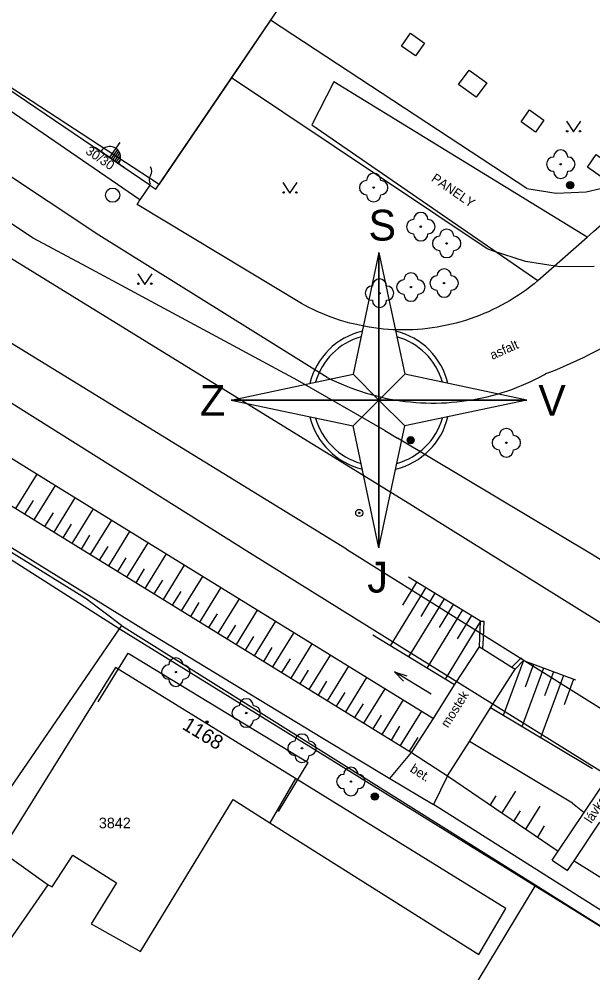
# Model space of a CAD drawing. Extents: x -540150 to -533593, y -1185082 to -1180066.
# Drawn here: x -536212 to -536171.8, y -1184851.4 to -1184784.5 of the extents above; entities that cross this region are included whole.
import ezdxf

# ---------------------------------------------------------------- set-up
doc = ezdxf.new("R2010")
doc.units = 0
for name, color, linetype in [('Default', 7, 'Continuous'), ('KN_HRAN_K_Ú', 7, 'Continuous'), ('KN_HRAN_PARCEL', 7, 'Continuous'), ('KN_PARC_Č', 7, 'Continuous'), ('KN_VKP_HRAN_', 7, 'Continuous'), ('Vrstva 10', 7, 'Continuous'), ('Vrstva 11', 7, 'Continuous'), ('Vrstva 14', 7, 'Continuous'), ('Vrstva 15', 7, 'Continuous'), ('Vrstva 22', 7, 'Continuous'), ('Vrstva 24', 7, 'Continuous'), ('Vrstva 25', 7, 'Continuous'), ('Vrstva 27', 7, 'Continuous'), ('Vrstva 36', 7, 'Continuous'), ('Vrstva 37', 7, 'Continuous'), ('Vrstva 39', 7, 'Continuous'), ('Vrstva 40', 7, 'Continuous'), ('Vrstva 45', 7, 'Continuous'), ('Vrstva 47', 7, 'Continuous'), ('Vrstva 5', 7, 'Continuous'), ('Vrstva 7', 7, 'Continuous'), ('Vrstva 8', 7, 'Continuous')]:
    doc.layers.add(name, color=color, linetype=linetype)

msp = doc.modelspace()

# ---------------------------------------------------------------- linework, layer by layer
at = {"layer": 'Default'}
for p, q in [((-536186.801, -1184800.891), (-536188.615, -1184809.43)), ((-536186.801, -1184800.891), (-536188.615, -1184809.43)), ((-536186.801, -1184800.891), (-536186.801, -1184812.99)), ((-536186.801, -1184800.891), (-536184.988, -1184809.43)), ((-536186.801, -1184809.497), (-536186.801, -1184800.891)), ((-536197.154, -1184811.244), (-536188.615, -1184809.43)), ((-536188.615, -1184809.43), (-536186.801, -1184811.244)), ((-536188.615, -1184809.43), (-536186.801, -1184811.244)), ((-536184.988, -1184809.43), (-536186.801, -1184811.244)), ((-536184.988, -1184809.43), (-536186.801, -1184811.244)), ((-536186.801, -1184821.596), (-536186.801, -1184809.497)), ((-536186.801, -1184811.244), (-536186.801, -1184809.497)), ((-536176.449, -1184811.244), (-536184.988, -1184809.43)), ((-536176.449, -1184811.244), (-536184.988, -1184809.43)), ((-536197.154, -1184811.244), (-536185.055, -1184811.244)), ((-536197.154, -1184811.244), (-536188.615, -1184813.057)), ((-536197.154, -1184811.244), (-536188.615, -1184813.057)), ((-536188.548, -1184811.244), (-536197.154, -1184811.244)), ((-536190.695, -1184811.244), (-536192.494, -1184811.244)), ((-536188.615, -1184813.057), (-536186.801, -1184811.244)), ((-536188.615, -1184813.057), (-536186.801, -1184811.244)), ((-536176.449, -1184811.244), (-536188.548, -1184811.244)), ((-536186.801, -1184811.244), (-536188.548, -1184811.244)), ((-536184.988, -1184813.057), (-536186.801, -1184811.244)), ((-536186.801, -1184811.244), (-536176.449, -1184811.244)), ((-536184.988, -1184813.057), (-536186.801, -1184811.244)), ((-536186.801, -1184811.244), (-536186.801, -1184821.596)), ((-536176.449, -1184811.244), (-536184.988, -1184813.057)), ((-536182.908, -1184811.244), (-536181.109, -1184811.244)), ((-536186.801, -1184821.596), (-536188.615, -1184813.057)), ((-536186.801, -1184821.596), (-536184.988, -1184813.057)), ((-536186.801, -1184821.596), (-536184.988, -1184813.057)), ((-536186.801, -1184815.137), (-536186.801, -1184816.936))]:
    msp.add_line(p, q, dxfattribs=at)
for radius, start, end in [(4.973, 103.63442, 166.36558), (4.973, 13.63442, 76.36558), (4.613, 105.79791, 164.20209), (4.613, 15.79791, 74.20209), (4.973, 193.63442, 256.36558), (4.613, 195.79791, 254.20209), (4.973, 283.63442, 346.36558), (4.613, 285.79791, 344.20209)]:
    msp.add_arc((-536186.801, -1184811.244), radius, start, end, dxfattribs=at)
at = {"layer": 'KN_HRAN_K_Ú'}
for p, q in [((-536247.162, -1184789.711), (-536195.872, -1184821.911)), ((-536195.872, -1184821.911), (-536139.842, -1184856.831))]:
    msp.add_line(p, q, dxfattribs=at)
at = {"layer": 'KN_HRAN_PARCEL'}
for p, q in [((-536184.442, -1184818.651), (-536244.672, -1184781.561)), ((-536192.672, -1184782.061), (-536194.392, -1184784.621)), ((-536189.082, -1184821.681), (-536249.882, -1184784.311)), ((-536194.392, -1184784.621), (-536197.132, -1184788.651)), ((-536215.802, -1184787.231), (-536202.192, -1184796.101)), ((-536197.132, -1184788.651), (-536202.192, -1184796.101)), ((-536207.312, -1184825.161), (-536219.792, -1184817.431)), ((-536136.322, -1184848.711), (-536184.442, -1184818.651)), ((-536189.082, -1184821.681), (-536149.982, -1184846.201)), ((-536204.822, -1184827.041), (-536207.312, -1184825.161)), ((-536204.982, -1184827.261), (-536241.972, -1184881.241)), ((-536204.822, -1184827.041), (-536204.982, -1184827.261)), ((-536204.822, -1184827.041), (-536175.822, -1184845.241)), ((-536205.252, -1184829.981), (-536213.262, -1184842.841)), ((-536192.652, -1184837.771), (-536205.252, -1184829.981)), ((-536177.922, -1184846.881), (-536192.652, -1184837.771)), ((-536203.492, -1184849.891), (-536197.012, -1184839.241)), ((-536197.012, -1184839.241), (-536194.452, -1184840.861)), ((-536194.452, -1184840.861), (-536179.812, -1184850.101)), ((-536209.692, -1184845.351), (-536208.242, -1184843.141)), ((-536208.242, -1184843.141), (-536205.182, -1184845.071)), ((-536225.212, -1184867.061), (-536209.972, -1184845.211)), ((-536209.972, -1184845.211), (-536209.692, -1184845.351)), ((-536205.182, -1184845.071), (-536206.942, -1184847.941)), ((-536204.162, -1184892.151), (-536175.862, -1184845.311)), ((-536175.862, -1184845.311), (-536175.822, -1184845.241)), ((-536175.822, -1184845.241), (-536162.012, -1184853.901)), ((-536179.812, -1184850.101), (-536177.922, -1184846.881)), ((-536206.942, -1184847.941), (-536203.492, -1184849.891))]:
    msp.add_line(p, q, dxfattribs=at)
at = {"layer": 'KN_VKP_HRAN_'}
for p, q in [((-536176.452, -1184796.421), (-536194.392, -1184784.621)), ((-536179.222, -1184800.631), (-536197.132, -1184788.651)), ((-536176.452, -1184796.421), (-536174.382, -1184796.741)), ((-536172.302, -1184796.651), (-536170.262, -1184796.181)), ((-536174.382, -1184796.741), (-536172.302, -1184796.651)), ((-536178.842, -1184800.791), (-536179.222, -1184800.631)), ((-536176.542, -1184801.541), (-536178.842, -1184800.791)), ((-536174.152, -1184801.911), (-536176.542, -1184801.541)), ((-536171.722, -1184801.871), (-536174.152, -1184801.911)), ((-536204.982, -1184827.261), (-536219.982, -1184817.721)), ((-536175.862, -1184845.311), (-536204.982, -1184827.261)), ((-536192.652, -1184837.771), (-536194.452, -1184840.861)), ((-536213.262, -1184842.841), (-536209.972, -1184845.211)), ((-536162.012, -1184853.901), (-536175.862, -1184845.311))]:
    msp.add_line(p, q, dxfattribs=at)
at = {"layer": 'Vrstva 10'}
for p, q in [((-536206.412, -1184799.681), (-536224.672, -1184787.571)), ((-536203.542, -1184797.201), (-536216.442, -1184788.371)), ((-536203.732, -1184797.541), (-536203.542, -1184797.201)), ((-536192.222, -1184804.481), (-536203.732, -1184797.541)), ((-536190.422, -1184809.651), (-536206.412, -1184799.681)), ((-536179.732, -1184827.881), (-536179.682, -1184826.731)), ((-536179.682, -1184826.731), (-536179.432, -1184826.741)), ((-536179.482, -1184827.894), (-536179.432, -1184826.741)), ((-536179.766, -1184828.526), (-536179.732, -1184827.881)), ((-536179.523, -1184828.679), (-536179.482, -1184827.894)), ((-536181.512, -1184831.201), (-536179.766, -1184828.526)), ((-536177.488, -1184829.965), (-536176.871, -1184829.327)), ((-536176.692, -1184829.501), (-536176.871, -1184829.327)), ((-536177.272, -1184830.101), (-536176.692, -1184829.501)), ((-536182.972, -1184833.561), (-536181.512, -1184831.201)), ((-536184.512, -1184835.941), (-536182.972, -1184833.561))]:
    msp.add_line(p, q, dxfattribs=at)
for points in [[(-536175.672, -1184802.871), (-536173.947, -1184801.346), (-536172.222, -1184799.821), (-536171.781, -1184799.433), (-536170.112, -1184797.989), (-536169.489, -1184797.444), (-536168.948, -1184796.962), (-536168.714, -1184796.749), (-536168.278, -1184796.346)], [(-536175.672, -1184802.871), (-536175.936, -1184803.089), (-536176.205, -1184803.3), (-536176.478, -1184803.505), (-536176.757, -1184803.704), (-536177.04, -1184803.896), (-536177.327, -1184804.082), (-536177.619, -1184804.26), (-536177.915, -1184804.432), (-536178.214, -1184804.597), (-536178.518, -1184804.755), (-536178.825, -1184804.905), (-536179.136, -1184805.049), (-536179.449, -1184805.185), (-536179.766, -1184805.314), (-536180.086, -1184805.435), (-536180.409, -1184805.549), (-536180.734, -1184805.655), (-536181.061, -1184805.753), (-536181.391, -1184805.844), (-536181.723, -1184805.927), (-536182.057, -1184806.003), (-536182.392, -1184806.07), (-536182.729, -1184806.13), (-536183.067, -1184806.182), (-536183.406, -1184806.226), (-536183.746, -1184806.262), (-536184.087, -1184806.29), (-536184.429, -1184806.31), (-536184.77, -1184806.322)], [(-536184.77, -1184806.322), (-536185.112, -1184806.326), (-536185.454, -1184806.322), (-536185.796, -1184806.31), (-536186.138, -1184806.29), (-536186.479, -1184806.262), (-536186.819, -1184806.226), (-536187.158, -1184806.182), (-536187.496, -1184806.13), (-536187.833, -1184806.07), (-536188.168, -1184806.003), (-536188.502, -1184805.927), (-536188.834, -1184805.844), (-536189.163, -1184805.753), (-536189.491, -1184805.655), (-536189.816, -1184805.548), (-536190.139, -1184805.435), (-536190.459, -1184805.313), (-536190.775, -1184805.185), (-536191.089, -1184805.048), (-536191.4, -1184804.905), (-536191.707, -1184804.754), (-536192.01, -1184804.596), (-536192.222, -1184804.481)], [(-536170.252, -1184807.081), (-536170.696, -1184807.335), (-536171.143, -1184807.583), (-536171.595, -1184807.823), (-536172.05, -1184808.056), (-536172.508, -1184808.282), (-536172.97, -1184808.501), (-536173.436, -1184808.712), (-536173.905, -1184808.917), (-536174.377, -1184809.114), (-536174.851, -1184809.303), (-536175.132, -1184809.411)], [(-536190.422, -1184809.651), (-536190.1, -1184809.812), (-536189.775, -1184809.966), (-536189.446, -1184810.113), (-536189.114, -1184810.253), (-536188.78, -1184810.385), (-536188.442, -1184810.51), (-536188.101, -1184810.627), (-536187.759, -1184810.736), (-536187.413, -1184810.838), (-536187.066, -1184810.932), (-536186.716, -1184811.019), (-536186.365, -1184811.098), (-536186.012, -1184811.168), (-536185.658, -1184811.231), (-536185.302, -1184811.286), (-536184.945, -1184811.334), (-536184.587, -1184811.373), (-536184.229, -1184811.404), (-536183.869, -1184811.427), (-536183.51, -1184811.443), (-536183.15, -1184811.45), (-536182.79, -1184811.449), (-536182.43, -1184811.441), (-536182.07, -1184811.424), (-536181.711, -1184811.399), (-536181.353, -1184811.367), (-536180.995, -1184811.326)], [(-536180.995, -1184811.326), (-536180.638, -1184811.277), (-536180.283, -1184811.221), (-536179.929, -1184811.157), (-536179.576, -1184811.084), (-536179.225, -1184811.004), (-536178.876, -1184810.917), (-536178.529, -1184810.821), (-536178.184, -1184810.718), (-536177.841, -1184810.607), (-536177.501, -1184810.489), (-536177.164, -1184810.363), (-536176.83, -1184810.229), (-536176.499, -1184810.088), (-536176.17, -1184809.94), (-536175.846, -1184809.785), (-536175.525, -1184809.622), (-536175.207, -1184809.452), (-536175.132, -1184809.411)], [(-536179.766, -1184828.526), (-536179.523, -1184828.679), (-536177.488, -1184829.965), (-536177.272, -1184830.101)], [(-536181.992, -1184837.571), (-536180.468, -1184835.16), (-536178.987, -1184832.815), (-536177.272, -1184830.101)]]:
    msp.add_lwpolyline(points, dxfattribs=at)
at = {"layer": 'Vrstva 11'}
for p, q in [((-536189.972, -1184788.931), (-536191.512, -1184791.951)), ((-536172.222, -1184799.821), (-536189.972, -1184788.931)), ((-536191.512, -1184791.951), (-536175.672, -1184802.871)), ((-536202.845, -1184796.171), (-536203.542, -1184797.201)), ((-536172.441, -1184840.143), (-536168.422, -1184834.138)), ((-536186.042, -1184837.751), (-536184.512, -1184835.941)), ((-536184.512, -1184835.941), (-536181.992, -1184837.571)), ((-536181.992, -1184837.571), (-536182.972, -1184839.591))]:
    msp.add_line(p, q, dxfattribs=at)
for points in [[(-536184.592, -1184785.531), (-536183.616, -1184786.223), (-536184.252, -1184787.121), (-536185.228, -1184786.429), (-536184.592, -1184785.531)], [(-536180.482, -1184788.111), (-536179.259, -1184789.001), (-536180.002, -1184790.021), (-536181.225, -1184789.131), (-536180.482, -1184788.111)], [(-536176.252, -1184790.911), (-536175.248, -1184791.627), (-536175.842, -1184792.461), (-536176.846, -1184791.745), (-536176.252, -1184790.911)], [(-536171.592, -1184794.031), (-536170.625, -1184794.703), (-536171.242, -1184795.591), (-536172.209, -1184794.919), (-536171.592, -1184794.031)], [(-536174.672, -1184843.478), (-536174.247, -1184842.843), (-536172.441, -1184840.143)], [(-536174.672, -1184843.478), (-536173.592, -1184844.201), (-536173.142, -1184843.529), (-536171.333, -1184840.826)]]:
    msp.add_lwpolyline(points, dxfattribs=at)
at = {"layer": 'Vrstva 14'}
for p, q in [((-536231.148, -1184803.769), (-536209.254, -1184817.353)), ((-536232.622, -1184806.191), (-536210.832, -1184819.711)), ((-536209.254, -1184817.353), (-536182.972, -1184833.561)), ((-536210.832, -1184819.711), (-536184.512, -1184835.941)), ((-536179.682, -1184826.731), (-536184.742, -1184823.641)), ((-536181.512, -1184831.201), (-536187.227, -1184827.71)), ((-536176.692, -1184829.501), (-536173.032, -1184830.841)), ((-536171.855, -1184837.09), (-536178.987, -1184832.815)), ((-536173.249, -1184839.486), (-536180.468, -1184835.16)), ((-536181.992, -1184837.571), (-536174.247, -1184842.843)), ((-536173.249, -1184839.486), (-536172.441, -1184840.143)), ((-536173.142, -1184843.529), (-536161.282, -1184850.891))]:
    msp.add_line(p, q, dxfattribs=at)
at = {"layer": 'Vrstva 15'}
for p, q in [((-536212.229, -1184818.844), (-536210.734, -1184816.435)), ((-536210.954, -1184819.635), (-536209.459, -1184817.226)), ((-536211.591, -1184819.24), (-536210.993, -1184818.276)), ((-536209.555, -1184820.498), (-536208.067, -1184818.085)), ((-536210.194, -1184820.105), (-536209.598, -1184819.139)), ((-536208.278, -1184821.286), (-536206.79, -1184818.872)), ((-536208.917, -1184820.892), (-536208.322, -1184819.927)), ((-536207.002, -1184822.073), (-536205.514, -1184819.659)), ((-536205.725, -1184822.86), (-536204.237, -1184820.447)), ((-536207.64, -1184821.679), (-536207.045, -1184820.714)), ((-536204.448, -1184823.648), (-536202.96, -1184821.234)), ((-536206.363, -1184822.467), (-536205.768, -1184821.501)), ((-536205.087, -1184823.254), (-536204.491, -1184822.289)), ((-536203.171, -1184824.435), (-536201.683, -1184822.022)), ((-536203.81, -1184824.041), (-536203.215, -1184823.076)), ((-536201.895, -1184825.222), (-536200.407, -1184822.809)), ((-536202.533, -1184824.829), (-536201.938, -1184823.863)), ((-536200.618, -1184826.009), (-536199.13, -1184823.596)), ((-536184.163, -1184823.995), (-536185.157, -1184825.622)), ((-536201.256, -1184825.616), (-536200.661, -1184824.651)), ((-536199.341, -1184826.797), (-536197.853, -1184824.383)), ((-536183.523, -1184824.386), (-536186.007, -1184828.455)), ((-536198.064, -1184827.584), (-536196.576, -1184825.171)), ((-536182.242, -1184825.167), (-536184.727, -1184829.237)), ((-536182.882, -1184824.777), (-536183.876, -1184826.404)), ((-536199.979, -1184826.403), (-536199.384, -1184825.438)), ((-536196.788, -1184828.371), (-536195.299, -1184825.958)), ((-536180.962, -1184825.949), (-536183.447, -1184830.018)), ((-536181.602, -1184825.558), (-536182.596, -1184827.186)), ((-536198.703, -1184827.19), (-536198.108, -1184826.225)), ((-536180.322, -1184826.34), (-536181.316, -1184827.968)), ((-536197.426, -1184827.978), (-536196.831, -1184827.012)), ((-536195.511, -1184829.159), (-536194.023, -1184826.745)), ((-536179.682, -1184826.731), (-536182.167, -1184830.8)), ((-536196.149, -1184828.765), (-536195.554, -1184827.8)), ((-536194.234, -1184829.946), (-536192.746, -1184827.533)), ((-536194.872, -1184829.552), (-536194.277, -1184828.587)), ((-536192.957, -1184830.733), (-536191.469, -1184828.32)), ((-536191.68, -1184831.521), (-536190.192, -1184829.107)), ((-536193.596, -1184830.34), (-536193.001, -1184829.374)), ((-536190.404, -1184832.308), (-536188.916, -1184829.895)), ((-536176.692, -1184829.501), (-536178.1, -1184833.347)), ((-536175.283, -1184830.017), (-536176.79, -1184834.132)), ((-536175.988, -1184829.759), (-536176.571, -1184831.351)), ((-536192.319, -1184831.127), (-536191.724, -1184830.162)), ((-536189.127, -1184833.095), (-536187.639, -1184830.682)), ((-536173.875, -1184830.532), (-536175.48, -1184834.917)), ((-536174.579, -1184830.275), (-536175.201, -1184831.975)), ((-536191.042, -1184831.914), (-536190.447, -1184830.949)), ((-536173.171, -1184830.79), (-536173.832, -1184832.598)), ((-536189.765, -1184832.702), (-536189.17, -1184831.736)), ((-536187.85, -1184833.883), (-536186.362, -1184831.47)), ((-536188.489, -1184833.489), (-536187.893, -1184832.524)), ((-536186.573, -1184834.67), (-536185.085, -1184832.257)), ((-536187.212, -1184834.276), (-536186.617, -1184833.311)), ((-536185.297, -1184835.457), (-536183.809, -1184833.044)), ((-536185.935, -1184835.064), (-536185.34, -1184834.098)), ((-536184.658, -1184835.851), (-536184.063, -1184834.886)), ((-536178.17, -1184840.173), (-536177.221, -1184838.644)), ((-536178.997, -1184839.61), (-536178.598, -1184838.967)), ((-536177.342, -1184840.736), (-536176.899, -1184840.021)), ((-536176.515, -1184841.299), (-536175.522, -1184839.699)), ((-536175.688, -1184841.862), (-536175.199, -1184841.076))]:
    msp.add_line(p, q, dxfattribs=at)
at = {"layer": 'Vrstva 22'}
for centre in [(-536174.072, -1184794.711), (-536187.172, -1184796.351), (-536183.872, -1184799.091), (-536182.062, -1184800.261), (-536184.562, -1184803.321), (-536182.239, -1184803.041), (-536186.762, -1184803.751), (-536177.882, -1184814.231), (-536201.023, -1184830.302), (-536196.093, -1184833.172), (-536192.193, -1184835.642), (-536188.767, -1184837.972)]:
    msp.add_circle(centre, 0.05, dxfattribs=at)
for centre, start, end in [((-536174.072, -1184794.211), 0, 180), ((-536174.572, -1184794.711), 90, 270), ((-536173.572, -1184794.711), 270, 90), ((-536174.072, -1184795.211), 180, 0), ((-536187.672, -1184796.351), 90, 270), ((-536187.172, -1184795.851), 0, 180), ((-536186.672, -1184796.351), 270, 90), ((-536187.172, -1184796.851), 180, 0), ((-536184.372, -1184799.091), 90, 270), ((-536183.872, -1184798.591), 0, 180), ((-536183.372, -1184799.091), 270, 90), ((-536182.062, -1184799.761), 0, 180), ((-536183.872, -1184799.591), 180, 0), ((-536182.562, -1184800.261), 90, 270), ((-536181.562, -1184800.261), 270, 90), ((-536182.062, -1184800.761), 180, 0), ((-536184.562, -1184802.821), 0, 180), ((-536182.739, -1184803.041), 90, 270), ((-536182.239, -1184802.541), 0, 180), ((-536181.739, -1184803.041), 270, 90), ((-536187.262, -1184803.751), 90, 270), ((-536186.762, -1184803.251), 0, 180), ((-536186.262, -1184803.751), 270, 90), ((-536185.062, -1184803.321), 90, 270), ((-536184.062, -1184803.321), 270, 90), ((-536184.562, -1184803.821), 180, 0), ((-536182.239, -1184803.541), 180, 0), ((-536186.762, -1184804.251), 180, 0), ((-536177.882, -1184813.731), 0, 180), ((-536178.382, -1184814.231), 90, 270), ((-536177.382, -1184814.231), 270, 90), ((-536177.882, -1184814.731), 180, 0), ((-536201.023, -1184829.802), 0, 180), ((-536201.523, -1184830.302), 90, 270), ((-536200.523, -1184830.302), 270, 90), ((-536201.023, -1184830.802), 180, 0), ((-536196.593, -1184833.172), 90, 270), ((-536196.093, -1184832.672), 0, 180), ((-536195.593, -1184833.172), 270, 90), ((-536196.093, -1184833.672), 180, 0), ((-536192.193, -1184835.142), 0, 180), ((-536192.693, -1184835.642), 90, 270), ((-536191.693, -1184835.642), 270, 90), ((-536192.193, -1184836.142), 180, 0), ((-536188.767, -1184837.472), 0, 180), ((-536189.267, -1184837.972), 90, 270), ((-536188.267, -1184837.972), 270, 90), ((-536188.767, -1184838.472), 180, 0)]:
    msp.add_arc(centre, 0.5, start, end, dxfattribs=at)
at = {"layer": 'Vrstva 24'}
for centre, start, end in [((-536203.198, -1184795.205), 323.1301, 36.8699), ((-536202.398, -1184795.805), 143.1301, 216.8699)]:
    msp.add_arc(centre, 0.5, start, end, dxfattribs=at)
at = {"layer": 'Vrstva 25'}
for centre, radius in [((-536173.412, -1184796.181), 0.25), ((-536173.412, -1184796.181), 0.2), ((-536173.412, -1184796.181), 0.15), ((-536173.412, -1184796.181), 0.1), ((-536173.412, -1184796.181), 0.05), ((-536184.582, -1184814.051), 0.25), ((-536184.582, -1184814.051), 0.2), ((-536184.582, -1184814.051), 0.15), ((-536184.582, -1184814.051), 0.1), ((-536184.582, -1184814.051), 0.05), ((-536188.182, -1184819.151), 0.25), ((-536188.182, -1184819.151), 0.05), ((-536187.089, -1184839.028), 0.25), ((-536187.089, -1184839.028), 0.2), ((-536187.089, -1184839.028), 0.15), ((-536187.089, -1184839.028), 0.1), ((-536187.089, -1184839.028), 0.05)]:
    msp.add_circle(centre, radius, dxfattribs=at)
at = {"layer": 'Vrstva 27'}
msp.add_circle((-536205.452, -1184796.881), 0.5, dxfattribs=at)
at = {"layer": 'Vrstva 36'}
for points in [[(-536173.673, -1184791.699), (-536173.173, -1184792.449), (-536172.673, -1184791.699)], [(-536193.534, -1184795.992), (-536193.034, -1184796.742), (-536192.534, -1184795.992)], [(-536203.69, -1184802.386), (-536203.19, -1184803.136), (-536202.69, -1184802.386)]]:
    msp.add_lwpolyline(points, dxfattribs=at)
for centre in [(-536173.623, -1184792.398), (-536172.724, -1184792.398), (-536193.484, -1184796.691), (-536192.585, -1184796.691), (-536203.64, -1184803.085), (-536202.741, -1184803.085)]:
    msp.add_circle(centre, 0.05, dxfattribs=at)
at = {"layer": 'Vrstva 37'}
for p, q in [((-536205.643, -1184794.228), (-536204.93, -1184793.192)), ((-536206.673, -1184793.519), (-536204.613, -1184794.937)), ((-536205.528, -1184794.307), (-536205.105, -1184793.694)), ((-536205.412, -1184794.387), (-536205.013, -1184793.807)), ((-536205.297, -1184794.466), (-536204.94, -1184793.947)), ((-536205.182, -1184794.545), (-536204.894, -1184794.128)), ((-536205.066, -1184794.625), (-536204.909, -1184794.396))]:
    msp.add_line(p, q, dxfattribs=at)
msp.add_arc((-536205.639, -1184794.221), 0.75, 324.84729, 146.09334, dxfattribs=at)
at = {"layer": 'Vrstva 39'}
for radius in [0.09, 0.0398]:
    msp.add_circle((-536198.845, -1184833.801), radius, dxfattribs=at)
at = {"layer": 'Vrstva 45'}
msp.add_line((-536183.146, -1184831.858), (-536185.706, -1184830.294), dxfattribs=at)
msp.add_lwpolyline([(-536185.078, -1184830.947), (-536185.706, -1184830.294), (-536184.839, -1184830.554)], dxfattribs=at)
at = {"layer": 'Vrstva 5'}
for p, q in [((-536202.432, -1184796.451), (-536190.131, -1184778.37)), ((-536202.845, -1184796.171), (-536215.862, -1184787.361)), ((-536202.845, -1184796.171), (-536202.432, -1184796.451)), ((-536206.452, -1184832.386), (-536204.372, -1184828.969)), ((-536204.372, -1184828.969), (-536191.763, -1184836.645)), ((-536193.843, -1184840.062), (-536191.763, -1184836.645))]:
    msp.add_line(p, q, dxfattribs=at)
at = {"layer": 'Vrstva 7'}
for p, q in [((-536207.252, -1184801.911), (-536211.022, -1184799.891)), ((-536219.482, -1184817.291), (-536203.332, -1184827.261)), ((-536203.332, -1184827.261), (-536190.732, -1184834.931)), ((-536190.732, -1184834.931), (-536186.042, -1184837.751)), ((-536186.042, -1184837.751), (-536182.972, -1184839.591)), ((-536143.142, -1184864.781), (-536182.972, -1184839.591))]:
    msp.add_line(p, q, dxfattribs=at)
for points in [[(-536211.022, -1184799.891), (-536222.632, -1184792.191), (-536233.392, -1184784.751)], [(-536186.392, -1184813.381), (-536192.482, -1184809.871), (-536207.252, -1184801.911)], [(-536165.762, -1184825.901), (-536171.792, -1184822.101), (-536185.502, -1184813.911)]]:
    msp.add_lwpolyline(points, dxfattribs=at)
at = {"layer": 'Vrstva 8'}
msp.add_line((-536186.392, -1184813.381), (-536185.502, -1184813.911), dxfattribs=at)

# ---------------------------------------------------------------- texts
at = {"layer": 'Default'}
for s, p in [('S', (-536187.532, -1184800.063)), ('Z', (-536199.336, -1184812.337)), ('V', (-536175.643, -1184812.337)), ('J', (-536187.617, -1184824.731))]:
    msp.add_text(s, height=2.159, rotation=0, dxfattribs=at).set_placement(p)
at = {"layer": 'KN_PARC_Č'}
msp.add_text('3842', height=0.75, dxfattribs=at).set_placement((-536206.412, -1184841.251))
at = {"layer": 'Vrstva 40'}
for s, rotation, p in [('30/30', 325.60851, (-536207.401, -1184793.93)), ('PANELY', 325.41785, (-536183.187, -1184795.845)), ('asfalt', 24.01427, (-536178.861, -1184808.429)), ('mostek', 57.83712, (-536181.972, -1184834.256)), ('bet.', 327.10419, (-536184.68, -1184837.237)), ('lávka', 56.21095, (-536171.926, -1184840.951))]:
    msp.add_text(s, height=0.65, rotation=rotation, dxfattribs=at).set_placement(p)
at = {"layer": 'Vrstva 47'}
msp.add_text('1168', height=1, rotation=328.66813, dxfattribs=at).set_placement((-536200.646, -1184834.248))

doc.saveas('drawing.dxf')
